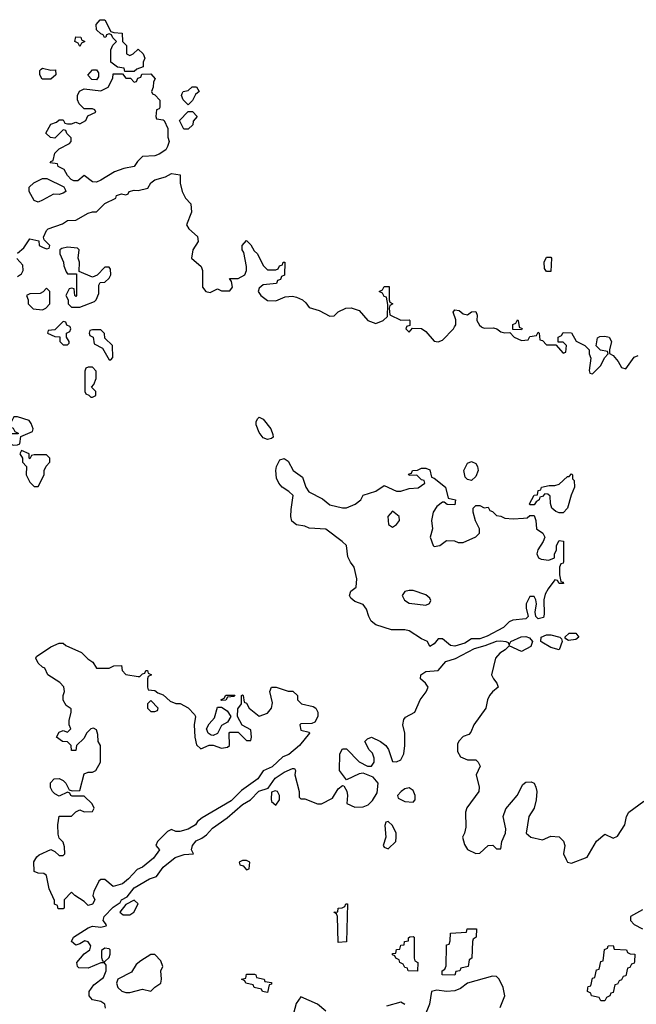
# Model space of a CAD drawing. Header units: inches. Extents: x 2601682 to 2755810, y 449311 to 584050.
# Tile 423 of 505: x 2694861 to 2697821, y 536749 to 541474. Entities that reach past the tile are written whole.
import ezdxf

# ---------------------------------------------------------------- set-up
doc = ezdxf.new("R2010")
doc.units = ezdxf.units.IN
doc.header["$MEASUREMENT"] = 0
doc.layers.add('C6593', color=7, linetype='Continuous')
doc.layers.add('C6594', color=7, linetype='Continuous')

msp = doc.modelspace()

# ---------------------------------------------------------------- linework, layer by layer
at = {"layer": 'C6593', "color": 2}
for points, elevation in [([(2695044, 540000), (2695030, 539986), (2694998, 539982), (2694994, 539970), (2695030, 539954), (2695052.7, 539952.7), (2695054, 539930), (2695070, 539914), (2695090, 539914), (2695098, 539922), (2695098, 539930), (2695086, 539950), (2695086, 539970), (2695102, 539978), (2695106, 539990), (2695102.7, 540000)], 6), ([(2696717.3, 540000), (2696714, 539990), (2696730, 539974), (2696746, 539994), (2696788.7, 539991.3), (2696810, 539978), (2696850, 539931), (2696870, 539927.3), (2696890, 539936.3), (2696942.7, 539990), (2696948.3, 540000)], 6), ([(2697078, 540000), (2697079.1, 539999.1), (2697090, 539994), (2697134.4, 539994.4), (2697150.7, 539990.7), (2697170, 539976), (2697190, 539971.3), (2697212.7, 539972.7), (2697234, 539950), (2697270, 539934), (2697302, 539938), (2697310, 539954), (2697342, 539958), (2697350, 539974), (2697354, 539970), (2697358, 539938), (2697370, 539934), (2697390, 539914), (2697434, 539914), (2697470, 539874), (2697482, 539878), (2697486, 539910), (2697470, 539926), (2697446, 539926), (2697446, 539950), (2697462, 539958), (2697470, 539972), (2697510, 539971.3), (2697531.6, 539931.6), (2697574, 539910), (2697594, 539890), (2697594, 539870), (2697602, 539850), (2697594, 539790), (2697598, 539778), (2697610, 539774), (2697650, 539814), (2697668.4, 539851.6), (2697686, 539870), (2697682, 539882), (2697648.4, 539888.4), (2697628, 539908), (2697633.6, 539946.4), (2697646, 539954), (2697670, 539955.5), (2697691, 539950), (2697701, 539930), (2697692, 539890), (2697692.7, 539872.7), (2697710, 539862), (2697733.7, 539833.7), (2697750, 539804.7), (2697770, 539798), (2697810, 539854), (2697830, 539862)], 6), ([(2697257.7, 540000), (2697258, 539998), (2697272.7, 539992.7), (2697270, 539986), (2697227.3, 539987.3), (2697227.9, 540000)], 6), ([(2695273.2, 536730), (2695269.4, 536749.4), (2695250, 536762.7), (2695209.6, 536769.6), (2695194, 536790), (2695194, 536810), (2695217.2, 536842.8), (2695263.1, 536876.9), (2695275.3, 536910), (2695276.4, 536936.4), (2695267.3, 536947.3), (2695250, 536948), (2695190, 536922), (2695144, 536924), (2695138, 536930), (2695135.3, 536950), (2695169.3, 536990.7), (2695198, 537010), (2695202, 537030), (2695190, 537048), (2695173.2, 537053.2), (2695150, 537039), (2695130, 537033.2), (2695109.5, 537049.5), (2695119.3, 537070), (2695190, 537116.3), (2695210, 537122.8), (2695250, 537118), (2695275.3, 537124.7), (2695278, 537130), (2695262, 537150), (2695266, 537170), (2695310, 537214), (2695342.7, 537237.3), (2695349.3, 537250), (2695376, 537264), (2695410, 537306.8), (2695484, 537350), (2695518, 537362), (2695550, 537406.8), (2695606.4, 537453.6), (2695650, 537468), (2695695.3, 537470), (2695685.2, 537490), (2695689.7, 537510.3), (2695707, 537533), (2695734.8, 537545.2), (2695758, 537562), (2695785.4, 537594.6), (2695857.2, 537642.8), (2695930, 537707.7), (2695969.2, 537730), (2696008, 537772), (2696054, 537786), (2696086.5, 537833.5), (2696130, 537862), (2696170, 537881), (2696179.8, 537879.8), (2696184.7, 537870), (2696181, 537850), (2696202, 537770), (2696202, 537742), (2696210, 537734), (2696230, 537734), (2696290, 537711), (2696310, 537711.3), (2696362, 537738), (2696390, 537782), (2696410, 537798), (2696416.9, 537796.9), (2696430.8, 537770.8), (2696434.8, 537750), (2696431.6, 537711.6), (2696470, 537694.8), (2696510, 537696), (2696534, 537706), (2696554, 537726), (2696576, 537764), (2696582, 537810), (2696558, 537838), (2696510, 537858), (2696490, 537855.3), (2696430, 537826), (2696395.3, 537870), (2696398, 537950), (2696410, 537974), (2696430, 537974), (2696490, 537912), (2696530, 537892), (2696550, 537892), (2696562, 537910), (2696562, 537930), (2696553.6, 537953.6), (2696538, 537970), (2696518, 538010), (2696530, 538022), (2696550, 538031), (2696592, 538010), (2696618, 537990), (2696630.7, 537970.7), (2696650, 537914), (2696670, 537912), (2696690, 537922), (2696704, 537950), (2696709.2, 537990), (2696709.2, 538050), (2696699.3, 538090), (2696704.5, 538115.5), (2696712.9, 538127.1), (2696758, 538150), (2696782.7, 538210), (2696812, 538248), (2696820.9, 538270), (2696809.2, 538290), (2696784, 538310), (2696786.6, 538330), (2696810, 538346), (2696869.4, 538350.6), (2696906.2, 538393.8), (2696952.3, 538407.7), (2697043.3, 538456.7), (2697095.3, 538470), (2697150, 538490.7), (2697170, 538493.4), (2697194, 538490), (2697204.7, 538484.7), (2697210, 538474), (2697218, 538490), (2697267.1, 538512.9), (2697290, 538514), (2697308, 538508), (2697322.8, 538490), (2697314.9, 538465.1), (2697270, 538441.2), (2697210, 538468.7), (2697191.3, 538450), (2697165.5, 538434.5), (2697144, 538410), (2697125.5, 538330), (2697134.8, 538310), (2697151.3, 538290), (2697158, 538270), (2697130, 538248.7), (2697116, 538230), (2697106.8, 538210), (2697098, 538170), (2697041, 538090), (2697026, 538054), (2697016, 538044), (2696990, 538034), (2696968.1, 538011.9), (2696962.5, 537997.5), (2696962, 537962), (2696976, 537936), (2697010, 537922), (2697050, 537922), (2697062, 537910), (2697071, 537891), (2697052, 537850), (2697066, 537790), (2697064.7, 537770), (2697007.7, 537692.3), (2697000.7, 537670), (2697002, 537598), (2696996, 537570), (2696986, 537550), (2696995.3, 537515.3), (2697010, 537492), (2697050, 537472), (2697070, 537474), (2697110, 537511.3), (2697131.6, 537511.6), (2697150, 537494), (2697170, 537494), (2697175.3, 537530), (2697192.3, 537570), (2697194.5, 537590), (2697181.2, 537650), (2697194, 537686), (2697249.4, 537750), (2697276.2, 537803.8), (2697290, 537814), (2697316.3, 537816.3), (2697330.5, 537810.5), (2697339.1, 537790), (2697343, 537770), (2697340.7, 537730), (2697330.4, 537689.6), (2697304, 537650), (2697292, 537570), (2697314, 537550), (2697370, 537538), (2697410, 537556), (2697450, 537552), (2697470.9, 537530.9), (2697478, 537510), (2697471, 537470), (2697483.5, 537443.5), (2697491.1, 537431.1), (2697510, 537426), (2697584.7, 537455.3), (2697630, 537532), (2697670, 537564.7), (2697710, 537546), (2697730, 537554.8), (2697766, 537610), (2697774, 537650), (2697784, 537670), (2697857, 537723)], 2), ([(2697850, 537201.2), (2697792, 537170), (2697792, 537150), (2697810, 537132), (2697851.1, 537111.1)], 2), ([(2697167, 536733), (2697189, 536790), (2697181.2, 536830), (2697162, 536870), (2697150, 536882), (2697130, 536884), (2697011, 536850), (2696976.2, 536823.8), (2696950, 536812.6), (2696909.3, 536809.3), (2696863.4, 536816.6), (2696838, 536810), (2696828.2, 536750), (2696803.1, 536690)], 2), ([(2696330, 536715.3), (2696289.4, 536749.4), (2696210, 536784), (2696188.1, 536751.9), (2696174.8, 536705.2)], 2), ([(2696710, 536748), (2696690, 536759), (2696621.1, 536738.9)], 2)]:
    msp.add_lwpolyline(points, dxfattribs=dict(at, elevation=elevation))
for points, elevation in [([(2695250, 539986), (2695210, 539986), (2695198, 539982), (2695194, 539970), (2695198, 539958), (2695214, 539950), (2695218, 539918), (2695258, 539898), (2695290, 539842), (2695298, 539842), (2695307.3, 539852.7), (2695306, 539910), (2695270, 539946), (2695267.3, 539967.3)], 6), ([(2695210, 539806), (2695190, 539806), (2695178, 539802), (2695172.7, 539787.3), (2695174, 539690), (2695178, 539678), (2695192.7, 539672.7), (2695202, 539662), (2695210, 539662), (2695226, 539670), (2695226, 539690), (2695206, 539710), (2695216.4, 539723.6), (2695227.3, 539752.7), (2695227.3, 539787.3)], 6), ([(2694850, 539568), (2694832.7, 539567.3), (2694814, 539530), (2694818, 539518), (2694830, 539514), (2694838, 539498), (2694854, 539490), (2694854, 539486), (2694810, 539486), (2694802, 539502), (2694770, 539506), (2694758, 539502), (2694754, 539470), (2694762, 539462), (2694779.6, 539459.6), (2694830, 539432), (2694850, 539434), (2694862, 539438), (2694866, 539474), (2694922, 539498), (2694926, 539510), (2694916.4, 539536.4), (2694906, 539550)], 6), ([(2696050, 539459.6), (2696030, 539467.6), (2696010, 539493.2), (2695996.2, 539530), (2695996, 539544), (2696001.5, 539558.5), (2696010, 539566), (2696030, 539556.3), (2696065.5, 539510), (2696076.3, 539483.7), (2696077.3, 539470), (2696070, 539463.7)], 2), ([(2694870, 539406), (2694862, 539390), (2694874, 539370), (2694874, 539350), (2694894, 539330), (2694892, 539290), (2694910, 539254), (2694930, 539234), (2694950, 539234), (2694978, 539290), (2694978, 539310), (2694988.4, 539331.6), (2695006, 539350), (2695006, 539370), (2694990, 539386), (2694930, 539386), (2694918, 539382), (2694910, 539366), (2694906, 539370), (2694906, 539390)], 6), ([(2696430, 539130.6), (2696471.6, 539148.4), (2696498, 539170), (2696510, 539192), (2696570, 539211.3), (2696610, 539238), (2696670, 539211.3), (2696690, 539211.3), (2696730, 539224.7), (2696773.2, 539226.8), (2696806, 539250), (2696802, 539262), (2696790, 539266), (2696767.3, 539287.3), (2696730, 539286), (2696727.3, 539292.7), (2696742, 539298), (2696746, 539310), (2696770, 539312), (2696790, 539322), (2696810, 539322), (2696830, 539314), (2696838, 539278), (2696850, 539274), (2696904.7, 539230), (2696918, 539178), (2696952, 539170), (2696950, 539146), (2696912, 539148), (2696898, 539158), (2696890, 539158), (2696862.8, 539137.2), (2696846, 539110), (2696838, 539070), (2696842, 539030), (2696831.3, 538990), (2696844.7, 538950), (2696850, 538946), (2696878, 538950), (2696910, 538974), (2696947.3, 538972.7), (2696965.4, 538965.4), (2696990, 538964.7), (2697050, 538992), (2697068, 539010), (2697068, 539030), (2697048.9, 539068.9), (2697038, 539110), (2697038, 539130), (2697050, 539142), (2697070, 539142), (2697090, 539132), (2697110, 539134), (2697118, 539118), (2697130, 539114), (2697150, 539094), (2697170, 539092), (2697190, 539082), (2697230, 539078), (2697279, 539081), (2697296.4, 539083.6), (2697310, 539094), (2697330, 539094), (2697338, 539070), (2697342, 539030), (2697371.3, 539010), (2697381, 538990), (2697374, 538970), (2697347.7, 538930), (2697342.8, 538910), (2697350.7, 538890.7), (2697364.5, 538884.5), (2697400.4, 538879.6), (2697428.4, 538891.6), (2697428.4, 538908.4), (2697438, 538930), (2697438, 538950), (2697450, 538974), (2697471, 538971), (2697471.6, 538871.6), (2697470, 538866), (2697458, 538862), (2697452.7, 538847.3), (2697452, 538810), (2697458, 538778), (2697470, 538774), (2697471.6, 538768.4), (2697450, 538768), (2697442, 538782), (2697430, 538786), (2697398, 538742), (2697383.5, 538716.5), (2697376, 538690), (2697378.8, 538621.2), (2697374.4, 538605.6), (2697350, 538598), (2697338, 538610), (2697335.3, 538630), (2697342, 538670), (2697338, 538690), (2697330, 538706), (2697310, 538706), (2697292, 538670), (2697292, 538650), (2697302, 538610), (2697290, 538598), (2697227.5, 538592.5), (2697210, 538584), (2697183, 538557), (2697104.4, 538515.6), (2697070, 538502), (2697030, 538502.7), (2696997.6, 538482.4), (2696950, 538466.6), (2696929, 538470), (2696890, 538502), (2696870, 538502), (2696850, 538478), (2696830, 538466), (2696818, 538490), (2696790, 538502.7), (2696730, 538541.2), (2696710, 538545.2), (2696645.4, 538545.4), (2696570, 538569.3), (2696548, 538588), (2696536, 538610), (2696525.2, 538645.2), (2696510, 538668), (2696470, 538682), (2696450, 538698), (2696444, 538710), (2696450, 538731.3), (2696475.3, 538750), (2696479.3, 538790), (2696466.6, 538846.6), (2696448.7, 538870), (2696436.5, 538896.5), (2696429, 538950), (2696409, 538970), (2696330, 539029.2), (2696250, 539034), (2696230, 539044), (2696190, 539049.4), (2696167.7, 539067.7), (2696162, 539090), (2696163.3, 539123.3), (2696172.7, 539190), (2696153.2, 539210), (2696121.2, 539230), (2696105.2, 539250), (2696094, 539274), (2696089.6, 539310.4), (2696094, 539330), (2696110, 539361), (2696130, 539367.3), (2696150, 539356), (2696173.4, 539310), (2696217.8, 539277.7), (2696234, 539230), (2696248.5, 539208.5), (2696313.7, 539173.7), (2696350, 539144.9), (2696410.6, 539130.6)], 2), ([(2697030, 539262), (2697010, 539268), (2696999, 539279), (2696992.7, 539310), (2697010, 539346), (2697030, 539354), (2697050, 539344.7), (2697058.8, 539330), (2697060.7, 539310), (2697050, 539282)], 2), ([(2697450, 539108), (2697433.6, 539113.6), (2697415.3, 539130), (2697408.4, 539151.6), (2697407.3, 539187.3), (2697396.4, 539196.4), (2697382, 539198), (2697370, 539186), (2697358, 539182), (2697354, 539170), (2697339.6, 539160.4), (2697330, 539146), (2697310, 539146), (2697308.7, 539150), (2697330, 539192), (2697346, 539194), (2697350, 539214), (2697362, 539218), (2697366, 539230), (2697402, 539238), (2697430, 539238), (2697450, 539244.7), (2697490, 539282), (2697498, 539282), (2697510, 539294), (2697514, 539290), (2697514, 539270), (2697522, 539262), (2697524.7, 539230), (2697507.3, 539192.7), (2697490.7, 539129.3), (2697470, 539108)], 2), ([(2696650, 539115.3), (2696627.7, 539090), (2696631, 539051), (2696650, 539038), (2696670, 539051.3), (2696684, 539070), (2696682, 539090)], 2), ([(2696730, 538735.1), (2696710, 538729), (2696697.3, 538710), (2696707.9, 538687.9), (2696730, 538674), (2696810, 538664.7), (2696828.4, 538671.6), (2696834, 538686), (2696830, 538698), (2696810, 538714), (2696750, 538734.5)], 2), ([(2697450, 538449), (2697410, 538461.2), (2697366.6, 538486.6), (2697362, 538490), (2697364, 538510), (2697390, 538522), (2697410, 538522), (2697454, 538510), (2697462, 538502), (2697464.7, 538490)], 2), ([(2697495.3, 538495.3), (2697482, 538502), (2697478, 538510), (2697498, 538530), (2697530.4, 538530.4), (2697544.7, 538510), (2697530, 538499)], 2), ([(2695230, 538362), (2695290, 538362), (2695312.7, 538372.7), (2695350, 538374), (2695352, 538350), (2695370, 538332), (2695430, 538322), (2695438, 538322), (2695450, 538334), (2695462, 538338), (2695466, 538350), (2695474, 538350), (2695478, 538338), (2695494, 538330), (2695478, 538322), (2695474, 538310), (2695474, 538270), (2695478, 538258), (2695510, 538254), (2695523.6, 538243.6), (2695550, 538234), (2695583.6, 538203.6), (2695610, 538192), (2695631.6, 538191.6), (2695670, 538172), (2695699.8, 538139.8), (2695704.7, 538130), (2695698, 538090), (2695701, 538030), (2695710, 537994), (2695730, 537974), (2695770, 537992), (2695790, 537992), (2695830, 537978), (2695858, 537982), (2695868, 537990), (2695866, 538050), (2695870, 538054), (2695910, 538054), (2695950, 538014), (2695970, 538014), (2695974, 538030), (2695970, 538066), (2695928, 538088), (2695906, 538130), (2695907.3, 538167.3), (2695926, 538190), (2695926, 538230), (2695930, 538234), (2695934, 538230), (2695938, 538198), (2695950, 538194), (2695962, 538170), (2696010, 538131.3), (2696050, 538146), (2696069.2, 538170), (2696074.8, 538194.8), (2696062, 538250), (2696070, 538271), (2696091.1, 538271.1), (2696150, 538252), (2696171.6, 538251.6), (2696194, 538230), (2696194, 538210), (2696214, 538190), (2696270, 538178), (2696282, 538170), (2696292, 538150), (2696292, 538130), (2696276.9, 538103.1), (2696263.6, 538096.4), (2696210, 538095.3), (2696204.7, 538090), (2696210, 538064.7), (2696250, 538054), (2696252, 538050), (2696203, 537990), (2696152.2, 537947.8), (2696124, 537936), (2696072.2, 537887.8), (2696030, 537869), (2696004, 537830), (2695925.3, 537774.7), (2695875.3, 537724.7), (2695736.8, 537643.2), (2695714.4, 537625.6), (2695704.7, 537610), (2695670, 537589.3), (2695630, 537578), (2695610, 537578), (2695590, 537588), (2695570, 537578), (2695522, 537530), (2695514, 537510), (2695531.3, 537490), (2695502.8, 537450), (2695450, 537406.6), (2695424, 537396), (2695382.8, 537350), (2695353.8, 537326.2), (2695310, 537313.2), (2695270, 537348), (2695250, 537348), (2695241, 537339), (2695216, 537290), (2695211, 537270), (2695221, 537250), (2695210, 537229.2), (2695190, 537222), (2695170, 537242), (2695126, 537270), (2695110, 537286), (2695074, 537250), (2695074, 537210), (2695070, 537206), (2695046, 537206), (2695042, 537222), (2695028.4, 537228.4), (2695027.3, 537247.3), (2695002, 537302), (2694990, 537366), (2694976.4, 537376.4), (2694950, 537378), (2694930, 537386), (2694928.4, 537431.6), (2694943.1, 537456.9), (2694954.6, 537465.4), (2695010, 537492), (2695030, 537482), (2695050, 537462), (2695070, 537462), (2695078, 537470), (2695076.4, 537503.6), (2695070, 537526), (2695050, 537546), (2695044.7, 537564.7), (2695044, 537610), (2695050, 537652), (2695110, 537652), (2695130, 537672), (2695150, 537682), (2695170, 537672), (2695210, 537674), (2695218, 537690), (2695208, 537710), (2695170, 537748), (2695112.7, 537747.3), (2695106, 537750), (2695102, 537762), (2695090, 537766), (2695050, 537748), (2695030, 537758), (2695018, 537770), (2695008.9, 537788.9), (2695008.9, 537811.1), (2695026, 537830), (2695050, 537832), (2695070, 537822), (2695082, 537810), (2695098, 537778), (2695112.7, 537772.7), (2695150, 537774), (2695170, 537854), (2695190, 537862), (2695210, 537862), (2695226, 537870), (2695248, 537910), (2695248, 537990), (2695238, 538010), (2695236.4, 538043.6), (2695230, 538066), (2695214.6, 538074.6), (2695202, 538070), (2695182, 538050), (2695170, 538026), (2695134, 537990), (2695130, 537966), (2695110, 537966), (2695108, 537990), (2695090, 538008), (2695066, 538010), (2695038, 538030), (2695050, 538054), (2695070, 538062), (2695090, 538054), (2695106, 538070), (2695098, 538090), (2695098, 538110), (2695108, 538150), (2695107.3, 538167.3), (2695083.1, 538183.1), (2695068.9, 538208.9), (2695068.7, 538230), (2695075.3, 538250), (2695072.5, 538272.5), (2695052.5, 538292.5), (2694995.3, 538330), (2694982, 538362), (2694970, 538366), (2694950, 538386), (2694938, 538410), (2694942, 538418), (2695010, 538464.7), (2695050, 538482), (2695070, 538482), (2695082, 538470), (2695156.8, 538436.8), (2695187.1, 538407.1), (2695211, 538391)], 2), ([(2695830, 538206), (2695826, 538210), (2695842, 538218), (2695850, 538232), (2695892.7, 538232.7), (2695890, 538226), (2695858, 538222), (2695850, 538208)], 2), ([(2695490, 538206), (2695474, 538190), (2695474, 538170), (2695490, 538154), (2695510, 538154), (2695522, 538158), (2695526, 538170)], 2), ([(2695790, 538038), (2695780.4, 538040.4), (2695766, 538050), (2695758, 538070), (2695770, 538094), (2695796.4, 538123.6), (2695810, 538174), (2695830, 538174), (2695856.9, 538156.9), (2695874, 538130), (2695858, 538102), (2695830, 538086), (2695810, 538048)], 2), ([(2696086.4, 537773.6), (2696070, 537766), (2696067.5, 537732.5), (2696070, 537722), (2696090, 537704.7), (2696108, 537730), (2696108, 537750), (2696098, 537770)], 2), ([(2696730, 537788), (2696710, 537782), (2696692, 537770), (2696674, 537750), (2696678, 537738), (2696710, 537722), (2696750, 537718), (2696759, 537730), (2696759, 537750), (2696750, 537774)], 2), ([(2696630, 537626), (2696618, 537622), (2696612.7, 537607.3), (2696618, 537550), (2696606, 537510), (2696610, 537502), (2696630, 537494), (2696666, 537530), (2696668, 537550), (2696668, 537570), (2696650, 537606)], 2), ([(2695950, 537438), (2695930, 537438), (2695914, 537430), (2695918, 537418), (2695932.7, 537412.7), (2695950, 537394), (2695962, 537398), (2695966, 537430)], 2), ([(2695410, 537248.7), (2695370, 537228), (2695342, 537190), (2695358, 537178), (2695390, 537178), (2695408, 537190), (2695428.7, 537230)], 2), ([(2696390, 537046), (2696386, 537170), (2696382, 537182), (2696369.2, 537190), (2696387.3, 537192.7), (2696388.7, 537210), (2696408.4, 537211.6), (2696422, 537218), (2696426, 537230), (2696430.8, 537230.8), (2696434, 537230), (2696430, 537048.7)], -2), ([(2696950, 536889), (2696888, 536890), (2696888, 536910), (2696902, 536918), (2696907.3, 536932.7), (2696909.3, 537030), (2696910, 537034), (2696922, 537038), (2696927.3, 537052.7), (2696928.7, 537090), (2697006, 537094), (2697008, 537110), (2697054, 537110), (2697052, 537070), (2697038, 537062), (2697034, 537050), (2697031.3, 536970), (2697018, 536962), (2697014, 536930), (2696978, 536922), (2696974, 536910), (2696954, 536906)], -2), ([(2696770, 536908), (2696726, 536910), (2696722, 536922), (2696710, 536926), (2696702, 536942), (2696686, 536950), (2696682, 536962), (2696666, 536970), (2696662, 536982), (2696650, 536986), (2696650, 536992), (2696666, 536994), (2696670, 537012), (2696686, 537014), (2696690, 537032), (2696706, 537034), (2696708, 537050), (2696727.3, 537052.7), (2696727.3, 537067.3), (2696732.7, 537072.7), (2696750, 537074), (2696754, 537070), (2696754, 536970), (2696758, 536958), (2696771.3, 536950)], -2), ([(2695270, 537018), (2695252.7, 537007.3), (2695252.7, 536972.7), (2695258, 536958), (2695270, 536954), (2695290, 536974), (2695295.3, 536990), (2695295.3, 537010), (2695290, 537015.3)], 2), ([(2697650, 536766), (2697642, 536782), (2697606, 536790), (2697602, 536802), (2697586, 536810), (2697587.3, 536827.3), (2697590, 536834), (2697602, 536838), (2697610, 536874), (2697622, 536878), (2697630, 536914), (2697642, 536918), (2697650, 536954), (2697662, 536958), (2697668.4, 537011.6), (2697682, 537018), (2697686, 537030), (2697710, 537030.4), (2697714, 537014), (2697774, 537010), (2697778, 536998), (2697791.6, 536991.6), (2697814, 536990), (2697812.7, 536952.7), (2697810, 536946), (2697798, 536942), (2697790, 536926), (2697778, 536922), (2697770, 536886), (2697758, 536882), (2697750, 536866), (2697738, 536862), (2697730, 536846), (2697718, 536842), (2697710, 536806), (2697698, 536802), (2697694, 536790), (2697678, 536782), (2697670, 536766)], -2), ([(2695510, 536988), (2695490, 536988), (2695442, 536958), (2695419.6, 536940.4), (2695396.9, 536903.1), (2695332, 536870), (2695324.7, 536850), (2695332, 536830), (2695351.1, 536811.1), (2695370, 536804.7), (2695390, 536804.7), (2695450, 536821), (2695490, 536812), (2695508.7, 536831.3), (2695538, 536850), (2695542, 536870), (2695538, 536910), (2695548, 536930), (2695538, 536958)], 2), ([(2696050, 536806), (2696026, 536810), (2696022, 536822), (2695986, 536830), (2695982, 536842), (2695946, 536850), (2695942, 536862), (2695926, 536870), (2695946, 536874), (2695950, 536894), (2695987.3, 536892.7), (2695994, 536890), (2695998, 536878), (2696034, 536870), (2696038, 536858), (2696070, 536854), (2696070, 536846), (2696058, 536842)], -2)]:
    msp.add_lwpolyline(points, close=True, dxfattribs=dict(at, elevation=elevation))
at = {"layer": 'C6594', "color": 2, "elevation": 6}
for points in [[(2695390, 541302), (2695406, 541310), (2695430, 541332), (2695454, 541310), (2695462, 541290), (2695454, 541270), (2695452.7, 541247.3), (2695423.6, 541236.4), (2695410, 541226), (2695366, 541226), (2695362, 541242), (2695330, 541246), (2695298, 541270), (2695298, 541330), (2695308, 541352), (2695326, 541370), (2695307.3, 541387.3), (2695302, 541402), (2695290, 541406), (2695278, 541402), (2695274, 541390), (2695268.4, 541388.4), (2695262, 541402), (2695250, 541406), (2695230, 541426), (2695228.4, 541451.6), (2695247.3, 541472.7), (2695270, 541474), (2695298, 541418), (2695312.7, 541412.7), (2695352, 541410), (2695354, 541370), (2695374, 541350), (2695374, 541310)], [(2695150, 541346), (2695142, 541362), (2695126, 541370), (2695130, 541392), (2695154, 541390), (2695158, 541378), (2695174, 541370), (2695158, 541362)], [(2695010, 541232), (2695032.7, 541232.7), (2695034, 541210), (2695010, 541188), (2694968.9, 541188.9), (2694958, 541210), (2694958, 541230), (2694963.1, 541236.9), (2694970, 541242)], [(2695230, 540694), (2695210, 540695.3), (2695170, 540726), (2695139.6, 540700.4), (2695120.4, 540700.4), (2695107.3, 540707.3), (2695090, 540726), (2695074.6, 540754.6), (2695046, 540770), (2695042, 540782), (2695007.3, 540787.3), (2695010, 540794), (2695022, 540798), (2695030, 540834), (2695050, 540854), (2695100.4, 540879.6), (2695108, 540890), (2695107.3, 540907.3), (2695087.3, 540927.3), (2695082, 540942), (2695070, 540946), (2695030, 540906), (2695008.4, 540908.4), (2694986, 540930), (2695010, 540972), (2695038, 540982), (2695050, 540994), (2695070, 540994), (2695078, 540978), (2695090, 540974), (2695110, 540974), (2695130, 540982), (2695150, 540974), (2695178, 540990), (2695187.3, 541012.7), (2695226, 541030), (2695222, 541042), (2695210, 541046), (2695170, 541046), (2695146, 541070), (2695138, 541090), (2695138, 541110), (2695148.4, 541131.6), (2695170, 541142), (2695250, 541132), (2695286, 541150), (2695307.3, 541192.7), (2695310, 541214), (2695354, 541214), (2695370, 541194), (2695392.7, 541192.7), (2695410, 541174), (2695422, 541178), (2695427.3, 541192.7), (2695442, 541198), (2695447.3, 541212.7), (2695490, 541214), (2695511, 541190), (2695503.6, 541176.4), (2695502, 541150), (2695494, 541130), (2695498, 541118), (2695510, 541114), (2695532.7, 541087.3), (2695532.7, 541052.7), (2695530, 541046), (2695518, 541042), (2695514, 541010), (2695518, 540998), (2695550, 540994), (2695554, 540990), (2695571.6, 540951.6), (2695572, 540910), (2695578, 540890), (2695570, 540866), (2695562, 540850), (2695530, 540829.3), (2695510, 540821.2), (2695450, 540818), (2695426, 540794), (2695410.4, 540769.6), (2695359.8, 540760.2), (2695315.9, 540744.1), (2695250, 540703.7)], [(2695230, 541186), (2695207.3, 541187.3), (2695188.4, 541208.4), (2695210, 541234), (2695230, 541234), (2695239.6, 541219.6), (2695239.6, 541200.4)], [(2695670, 541066), (2695646, 541090), (2695638, 541110), (2695640.4, 541119.6), (2695646, 541130), (2695670, 541134), (2695688.4, 541151.6), (2695710, 541152), (2695722, 541130), (2695704.7, 541115.3), (2695690, 541086)], [(2695670, 540948.7), (2695649, 540949), (2695628, 540990), (2695670, 541034), (2695690, 541034), (2695712, 541010), (2695692.7, 540987.3), (2695692, 540970)], [(2695050, 540635.3), (2695023.6, 540636.4), (2694970, 540608), (2694950, 540598), (2694930, 540606), (2694906, 540650), (2694906, 540670), (2694929, 540691), (2694970, 540712), (2694991.6, 540711.6), (2695072, 540672), (2695079.6, 540659.6), (2695082, 540650), (2695070, 540642)], [(2695090, 540382), (2695063.6, 540376.4), (2695054, 540370), (2695054, 540350), (2695071.1, 540311.1), (2695072, 540292), (2695083.6, 540263.6), (2695090, 540254), (2695134, 540254), (2695134, 540150), (2695130, 540146), (2695126, 540150), (2695122, 540182), (2695110, 540186), (2695098, 540182), (2695082, 540150), (2695094, 540130), (2695094, 540110), (2695110, 540094), (2695150, 540094), (2695170, 540102), (2695219, 540121), (2695228, 540130), (2695240.4, 540159.6), (2695240.4, 540199.6), (2695247.3, 540212.7), (2695270, 540214), (2695290, 540234), (2695298, 540250), (2695296.4, 540276.4), (2695290, 540286), (2695270, 540286), (2695232.7, 540247.3), (2695210, 540238), (2695146, 540266), (2695148, 540310), (2695142, 540330), (2695146, 540370), (2695138, 540378)], [(2697390, 540266), (2697380.4, 540280.4), (2697378, 540310), (2697390, 540334), (2697410, 540334), (2697414, 540330), (2697410, 540266)], [(2694990, 540186), (2694972.7, 540167.3), (2694959.6, 540160.4), (2694910, 540158), (2694894, 540150), (2694902, 540130), (2694902, 540110), (2694926, 540086), (2694970, 540082), (2694986, 540090), (2695006, 540110), (2695006, 540170)]]:
    msp.add_lwpolyline(points, close=True, dxfattribs=at)
for points in [[(2694850, 540354), (2694880.4, 540379.6), (2694910, 540422), (2694952, 540412), (2694954, 540390), (2694970, 540382), (2694990, 540374), (2695002, 540378), (2695006, 540390), (2694978, 540418), (2694975.3, 540430), (2694990, 540462), (2694998, 540470), (2695065.6, 540494.4), (2695090, 540511), (2695130, 540512), (2695190, 540544.7), (2695210, 540552), (2695230, 540552), (2695270, 540591.3), (2695322, 540618), (2695326, 540630), (2695350, 540638), (2695370, 540634), (2695382, 540638), (2695386, 540650), (2695410, 540656), (2695430, 540654), (2695475.1, 540664.9), (2695490, 540691), (2695510, 540704.7), (2695560.2, 540719.8), (2695590, 540736), (2695631.3, 540730), (2695631, 540690), (2695641, 540650), (2695656.9, 540616.9), (2695682, 540590), (2695684.7, 540550), (2695662, 540490), (2695672, 540470), (2695713.7, 540433.7), (2695718, 540410), (2695691.3, 540370), (2695686, 540330), (2695732, 540290), (2695738, 540270), (2695738, 540190), (2695754, 540170), (2695774.6, 540165.4), (2695810, 540182), (2695830, 540172), (2695870, 540172), (2695882, 540190), (2695878, 540218), (2695867.3, 540232.7), (2695910, 540231.3), (2695942, 540250), (2695949, 540270), (2695949, 540290), (2695936.4, 540356.4), (2695928, 540370), (2695928, 540390), (2695950, 540414), (2695970, 540394), (2695985.4, 540365.4), (2696002, 540350), (2696030, 540294), (2696050, 540274), (2696090, 540274), (2696102, 540278), (2696108, 540292), (2696122, 540298), (2696126, 540310), (2696134, 540310), (2696131.6, 540248.4), (2696118, 540242), (2696112.7, 540227.3), (2696098, 540222), (2696092.7, 540207.3), (2696030, 540202), (2696010, 540186), (2696004.7, 540170), (2696018, 540150), (2696050, 540126.8), (2696090, 540124.7), (2696135.3, 540144.7), (2696170, 540146.8), (2696190, 540142), (2696218, 540130), (2696234.8, 540114.8), (2696250, 540092), (2696298, 540078), (2696350, 540051.3), (2696370, 540052), (2696390, 540072), (2696426, 540090), (2696451.1, 540091.1), (2696490, 540078), (2696532, 540030), (2696570, 540016), (2696606, 540030), (2696626, 540050), (2696627.3, 540107.3), (2696622, 540142), (2696610, 540146), (2696602, 540162), (2696586, 540170), (2696602, 540178), (2696610, 540194), (2696634, 540194), (2696634, 540130), (2696638, 540118), (2696652, 540110), (2696638, 540102), (2696634, 540090), (2696638, 540058), (2696690, 540032), (2696730, 540034), (2696734, 540030), (2696734, 540006), (2696718, 540002), (2696717.3, 540000)], [(2694850, 540242), (2694870, 540254), (2694878, 540270), (2694876.4, 540296.4), (2694847.3, 540327.3)], [(2696948.3, 540000), (2696954, 540010), (2696954, 540034), (2696942, 540070), (2696950, 540082), (2696970, 540078), (2696990, 540062), (2697010, 540058), (2697030, 540072), (2697050, 540074), (2697056, 540056), (2697054.8, 540030), (2697067.7, 540007.7), (2697078, 540000)], [(2695102.7, 540000), (2695102, 540002), (2695087.3, 540007.3), (2695082, 540022), (2695070, 540026), (2695044, 540000)], [(2697227.9, 540000), (2697228.4, 540011.6), (2697242, 540018), (2697250, 540034), (2697254, 540030), (2697257.7, 540000)]]:
    msp.add_lwpolyline(points, dxfattribs=at)

doc.saveas('drawing.dxf')
